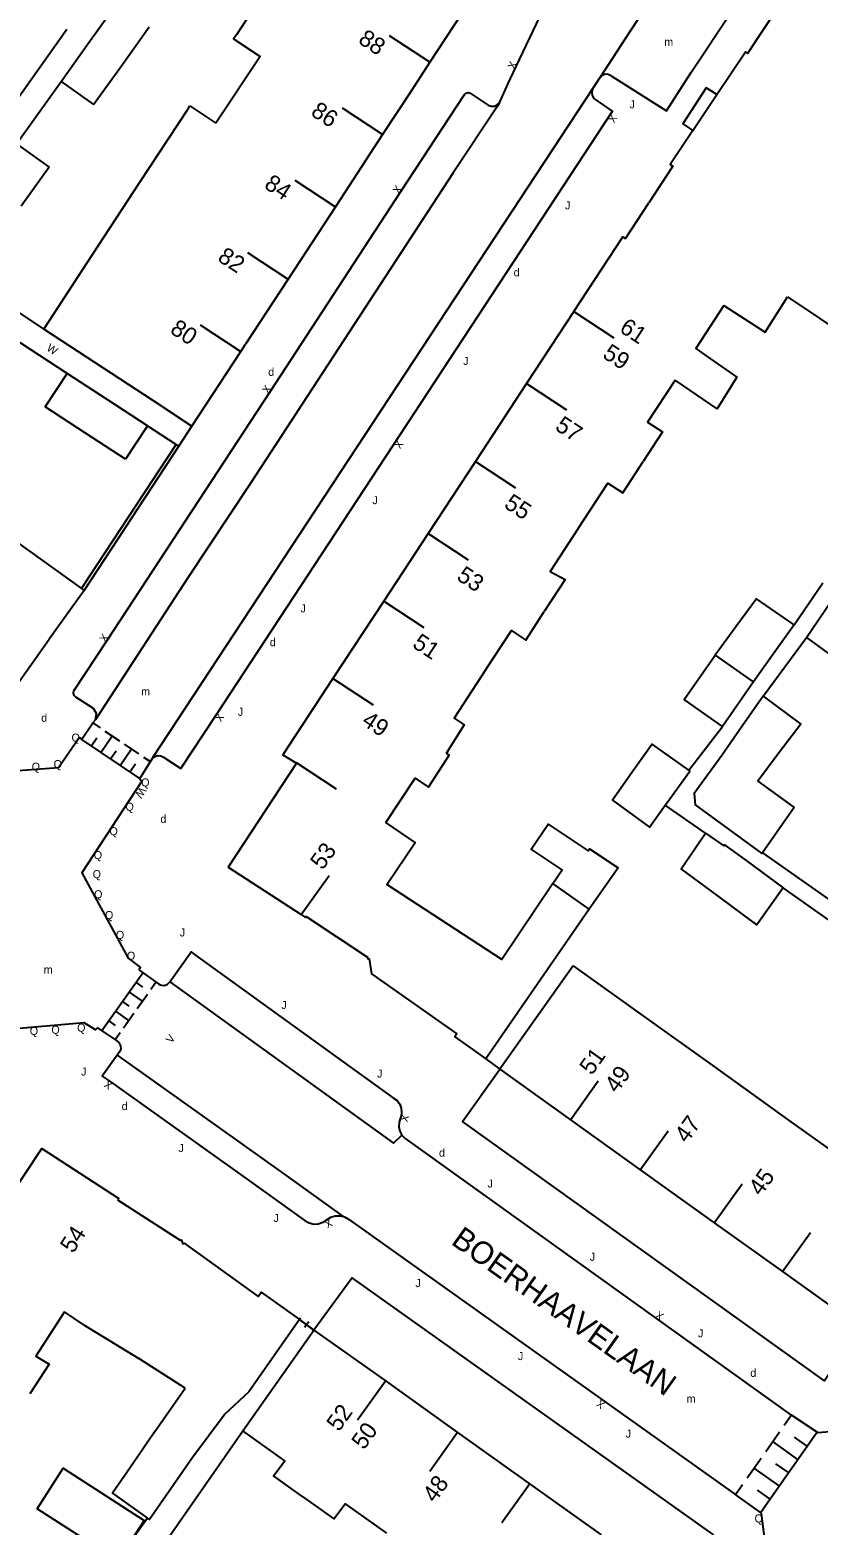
# Model space of a CAD drawing. Extents: x 134999 to 136502, y 457398 to 459002.
# Drawn here: x 135365.2 to 135414.5, y 457448.2 to 457541.6 of the extents above; entities that cross this region are included whole.
import ezdxf

# ---------------------------------------------------------------- set-up
doc = ezdxf.new("R2010")
doc.units = 0
for name, color, linetype in [('RI_DGTB_15', 7, 'Continuous'), ('RI_DGTB_2', 7, 'Continuous'), ('RI_DGTB_23', 7, 'Continuous'), ('RI_DGTB_28', 7, 'Continuous'), ('RI_DGTB_29', 7, 'Continuous'), ('RI_DGTB_30', 7, 'Continuous'), ('RI_DGTB_31', 7, 'Continuous'), ('RI_DGTB_35', 7, 'Continuous'), ('RI_DGTB_36', 7, 'Continuous'), ('RI_DGTB_37', 7, 'Continuous'), ('RI_DGTB_4', 7, 'Continuous'), ('RI_DGTB_43', 7, 'Continuous'), ('RI_DGTB_48', 7, 'Continuous'), ('RI_DGTB_5', 7, 'Continuous'), ('RI_DGTB_53', 7, 'Continuous'), ('RI_DGTB_54', 7, 'Continuous'), ('RI_DGTB_6', 7, 'Continuous')]:
    doc.layers.add(name, color=color, linetype=linetype)

msp = doc.modelspace()

# ---------------------------------------------------------------- linework, layer by layer
at = {"layer": 'RI_DGTB_15'}
for p, q in [((135390.218, 457539.593), (135387.708, 457541.236)), ((135387.262, 457535.074), (135384.752, 457536.717)), ((135384.306, 457530.555), (135381.796, 457532.198)), ((135381.35, 457526.036), (135378.84, 457527.679)), ((135399.22, 457524.011), (135401.729, 457522.365)), ((135378.394, 457521.517), (135375.884, 457523.16)), ((135396.259, 457519.5), (135398.768, 457517.854)), ((135393.069, 457514.641), (135395.578, 457512.995)), ((135390.106, 457510.126), (135392.615, 457508.48)), ((135387.338, 457505.909), (135389.847, 457504.263)), ((135384.165, 457501.075), (135386.674, 457499.429)), ((135381.861, 457495.816), (135384.37, 457494.17)), ((135382.174, 457486.319), (135383.92, 457488.759)), ((135399.003, 457473.495), (135400.749, 457475.935)), ((135403.373, 457470.367), (135405.119, 457472.807)), ((135407.994, 457467.06), (135409.74, 457469.5)), ((135412.26, 457464.007), (135414.006, 457466.447)), ((135387.448, 457457.17), (135385.706, 457454.728)), ((135391.955, 457453.956), (135390.213, 457451.514)), ((135396.462, 457450.742), (135394.72, 457448.3))]:
    msp.add_line(p, q, dxfattribs=at)
at = {"layer": 'RI_DGTB_2'}
for p, q in [((135375.231, 457536.858), (135376.847, 457535.78)), ((135373.496, 457518.07), (135366.097, 457522.915)), ((135368.623, 457506.58), (135366.438, 457503.527))]:
    msp.add_line(p, q, dxfattribs=at)
for points in [[(135380.969, 457545.644), (135378.127, 457541.307), (135378.009, 457541.127)], [(135393.183, 457544.106), (135390.226, 457539.588)], [(135378.009, 457541.127), (135377.952, 457541.04), (135379.625, 457539.943), (135376.847, 457535.78)], [(135390.226, 457539.588), (135389.002, 457537.718)], [(135389.002, 457537.718), (135387.27, 457535.069)], [(135375.108, 457536.67), (135375.231, 457536.858)], [(135372.104, 457532.084), (135375.108, 457536.67)], [(135387.27, 457535.069), (135384.359, 457530.618)], [(135369.145, 457527.567), (135372.104, 457532.084)], [(135384.359, 457530.618), (135381.359, 457526.03)], [(135366.097, 457522.915), (135369.145, 457527.567)], [(135381.359, 457526.03), (135378.699, 457521.961)], [(135378.404, 457521.51), (135378.699, 457521.961)], [(135375.354, 457516.852), (135378.404, 457521.51)], [(135373.496, 457518.07), (135375.354, 457516.852)], [(135364.241, 457509.711), (135368.452, 457506.702)], [(135368.452, 457506.702), (135368.623, 457506.58)], [(135358.857, 457502.174), (135363.233, 457499.05), (135366.438, 457503.527)]]:
    msp.add_lwpolyline(points, dxfattribs=at)
at = {"layer": 'RI_DGTB_23'}
for p, q in [((135374.533, 457515.589), (135375.354, 457516.852)), ((135382.069, 457461.014), (135382.979, 457460.357))]:
    msp.add_line(p, q, dxfattribs=at)
at = {"layer": 'RI_DGTB_28'}
msp.add_lwpolyline([(135408.15, 457537.56), (135407.492, 457537.988), (135406.026, 457535.732), (135406.657, 457535.322)], dxfattribs=at)
at = {"layer": 'RI_DGTB_31'}
for p, q in [((135369.161, 457498.296), (135369.613, 457497.992)), ((135369.914, 457497.789), (135370.818, 457497.181)), ((135368.457, 457497.263), (135372.077, 457494.826)), ((135369.065, 457496.854), (135369.414, 457497.372)), ((135369.667, 457496.448), (135370.366, 457497.485)), ((135370.872, 457495.637), (135371.571, 457496.674)), ((135371.119, 457496.978), (135372.022, 457496.37)), ((135370.269, 457496.043), (135370.619, 457496.561)), ((135371.475, 457495.231), (135371.824, 457495.75)), ((135372.323, 457496.167), (135372.775, 457495.863)), ((135369.726, 457479.081), (135372.286, 457482.681)), ((135371.859, 457482.081), (135372.267, 457481.791)), ((135372.781, 457481.651), (135373.101, 457482.101)), ((135371.006, 457480.881), (135371.414, 457480.591)), ((135371.433, 457481.481), (135372.248, 457480.901)), ((135371.928, 457480.451), (135372.568, 457481.351)), ((135370.579, 457480.281), (135371.394, 457479.701)), ((135371.074, 457479.251), (135371.714, 457480.151)), ((135370.153, 457479.681), (135370.56, 457479.391)), ((135370.541, 457478.501), (135370.861, 457478.951)), ((135412.372, 457454.414), (135412.807, 457455.033)), ((135410.898, 457448.971), (135414.382, 457453.926)), ((135411.21, 457452.762), (135412.081, 457454.001)), ((135413.801, 457453.1), (135413.014, 457453.654)), ((135413.22, 457452.274), (135411.646, 457453.381)), ((135410.049, 457451.11), (135410.92, 457452.349)), ((135412.059, 457450.623), (135410.484, 457451.73)), ((135412.64, 457451.448), (135411.852, 457452.002)), ((135409.323, 457450.078), (135409.758, 457450.697)), ((135411.478, 457449.797), (135410.691, 457450.35))]:
    msp.add_line(p, q, dxfattribs=at)
at = {"layer": 'RI_DGTB_4'}
for p, q in [((135406.657, 457535.322), (135408.15, 457537.56)), ((135402.454, 457528.574), (135403.908, 457530.795)), ((135412.579, 457524.921), (135422.351, 457518.378)), ((135399.22, 457524.011), (135396.259, 457519.5)), ((135396.259, 457519.5), (135393.069, 457514.641)), ((135393.069, 457514.641), (135390.106, 457510.126)), ((135390.106, 457510.126), (135387.338, 457505.909)), ((135387.338, 457505.909), (135384.165, 457501.075)), ((135400.184, 457486.648), (135393.721, 457477.297)), ((135399.181, 457483.112), (135394.588, 457476.654)), ((135394.588, 457476.654), (135399.003, 457473.495)), ((135399.003, 457473.495), (135403.373, 457470.367)), ((135403.373, 457470.367), (135407.994, 457467.06)), ((135407.994, 457467.06), (135412.26, 457464.007)), ((135412.26, 457464.007), (135417.141, 457460.514)), ((135378.527, 457454.061), (135382.979, 457460.357)), ((135382.069, 457461.014), (135378.901, 457456.485)), ((135382.979, 457460.357), (135387.503, 457457.13)), ((135387.503, 457457.13), (135391.955, 457453.956)), ((135391.955, 457453.956), (135396.368, 457450.808)), ((135396.368, 457450.808), (135400.924, 457447.559))]:
    msp.add_line(p, q, dxfattribs=at)
for points in [[(135408.15, 457537.56), (135409.938, 457540.239), (135410.096, 457540.15), (135421.735, 457557.785), (135421.544, 457557.912), (135425.886, 457564.512), (135429.346, 457562.279)], [(135406.657, 457535.322), (135405.242, 457533.199), (135405.404, 457533.081), (135403.908, 457530.795)], [(135399.22, 457524.011), (135402.275, 457528.666), (135402.454, 457528.574)], [(135384.165, 457501.075), (135381.034, 457496.305), (135381.879, 457495.79)], [(135381.879, 457495.79), (135377.626, 457489.279), (135382.174, 457486.319)], [(135382.174, 457486.319), (135382.451, 457486.139), (135382.492, 457486.196), (135386.329, 457483.653), (135386.353, 457483.549), (135386.426, 457483.547), (135386.575, 457482.626), (135391.908, 457478.858), (135391.782, 457478.685), (135393.721, 457477.297)], [(135361.691, 457465.283), (135365.98, 457471.691), (135370.774, 457468.573), (135370.71, 457468.491)], [(135370.71, 457468.491), (135374.622, 457465.97), (135374.672, 457465.988), (135374.785, 457465.744), (135374.864, 457465.778), (135379.491, 457462.453), (135379.676, 457462.717), (135382.069, 457461.014)]]:
    msp.add_lwpolyline(points, dxfattribs=at)
at = {"layer": 'RI_DGTB_48'}
for p, q in [((135382.135, 457461.105), (135382.003, 457460.923)), ((135382.979, 457460.357), (135382.069, 457461.014)), ((135382.979, 457460.357), (135382.069, 457461.014)), ((135382.655, 457460.868), (135382.393, 457460.504)), ((135383.045, 457460.448), (135382.913, 457460.266))]:
    msp.add_line(p, q, dxfattribs=at)
at = {"layer": 'RI_DGTB_5'}
for p, q in [((135406.473, 457519.095), (135405.553, 457519.724)), ((135399.181, 457483.112), (135403.579, 457479.962)), ((135403.579, 457479.962), (135408.002, 457476.794)), ((135408.002, 457476.794), (135412.628, 457473.48)), ((135412.628, 457473.48), (135416.894, 457470.424)), ((135368.564, 457460.703), (135372.041, 457458.575)), ((135377.426, 457455.125), (135378.901, 457456.485))]:
    msp.add_line(p, q, dxfattribs=at)
for points in [[(135408.592, 457524.375), (135411.171, 457522.711), (135412.579, 457524.921)], [(135408.592, 457524.375), (135406.839, 457521.692), (135407.757, 457521.056)], [(135407.757, 457521.056), (135409.406, 457519.913), (135408.171, 457517.933), (135406.473, 457519.095)], [(135405.553, 457519.724), (135403.83, 457517.088), (135404.762, 457516.482), (135403.545, 457514.625)], [(135399.489, 457510.444), (135401.348, 457513.289), (135402.272, 457512.68), (135403.545, 457514.625)], [(135399.489, 457510.444), (135397.74, 457507.768), (135398.668, 457507.264), (135397.37, 457505.25)], [(135393.727, 457501.628), (135395.331, 457504.082), (135396.223, 457503.471), (135397.37, 457505.25)], [(135393.727, 457501.628), (135391.749, 457498.6), (135392.36, 457498.171), (135391.242, 457496.391)], [(135387.48, 457492.067), (135389.295, 457494.844), (135390.142, 457494.29), (135391.418, 457496.276), (135391.242, 457496.391)], [(135397.914, 457488.261), (135394.729, 457483.506), (135387.524, 457488.201), (135389.295, 457490.834), (135387.48, 457492.067)], [(135400.184, 457486.648), (135397.914, 457488.261)], [(135367.392, 457461.487), (135365.588, 457458.732), (135366.44, 457458.219), (135365.215, 457456.363)], [(135368.564, 457460.703), (135367.392, 457461.487)], [(135374.926, 457456.727), (135372.041, 457458.575)], [(135382.29, 457449.939), (135380.452, 457451.253), (135381.15, 457452.191), (135378.527, 457454.061)], [(135382.29, 457449.939), (135384.219, 457448.559), (135384.932, 457449.496), (135387.511, 457447.657)]]:
    msp.add_lwpolyline(points, dxfattribs=at)
at = {"layer": 'RI_DGTB_53'}
for p, q in [((135400.451, 457538.011), (135400.851, 457538.621)), ((135364.39, 457534.481), (135367.176, 457538.392)), ((135392.745, 457537.647), (135393.874, 457536.908)), ((135359.362, 457527.338), (135366.097, 457522.915)), ((135367.549, 457520.143), (135363.515, 457522.787)), ((135372.571, 457516.865), (135374.357, 457515.704)), ((135368.452, 457506.702), (135374.357, 457515.704)), ((135368.623, 457506.58), (135374.533, 457515.589)), ((135374.357, 457515.704), (135374.533, 457515.589)), ((135372.071, 457494.781), (135372.861, 457496.051)), ((135410.952, 457448.911), (135409.351, 457450.056))]:
    msp.add_line(p, q, dxfattribs=at)
for points in [[(135394.568, 457537.057), (135395.101, 457538.216), (135395.61, 457539.32), (135399.851, 457548.209)], [(135400.851, 457538.621), (135400.971, 457538.766), (135401.139, 457538.848), (135401.327, 457538.854), (135401.5, 457538.782), (135401.551, 457538.741), (135405.001, 457536.551), (135406.54, 457538.92), (135409.17, 457542.91), (135405.29, 457545.397)], [(135405.29, 457545.397), (135402.693, 457541.457), (135400.851, 457538.621)], [(135363.162, 457535.499), (135367.537, 457541.65)], [(135372.861, 457496.051), (135373.016, 457496.185), (135373.21, 457496.251), (135373.415, 457496.237), (135373.581, 457496.161), (135374.651, 457495.451), (135376.841, 457498.751), (135401.641, 457536.521), (135400.491, 457537.321), (135400.385, 457537.506), (135400.355, 457537.717), (135400.403, 457537.924), (135400.451, 457538.011)], [(135372.913, 457496.129), (135400.451, 457538.011)], [(135392.381, 457537.562), (135392.48, 457537.659), (135392.62, 457537.691), (135392.745, 457537.647)], [(135367.981, 457500.297), (135370.082, 457503.484), (135380.252, 457519.031), (135388.415, 457531.511), (135392.381, 457537.562)], [(135394.568, 457537.057), (135394.397, 457536.787), (135391.683, 457532.682), (135378.983, 457513.243), (135375.147, 457507.432), (135369.65, 457499.012), (135369.317, 457498.499)], [(135393.874, 457536.908), (135394.062, 457536.84), (135394.265, 457536.849), (135394.45, 457536.936), (135394.568, 457537.057)], [(135368.096, 457499.915), (135367.987, 457500.015), (135367.946, 457500.157), (135367.981, 457500.297)], [(135369.317, 457498.499), (135369.392, 457498.877), (135369.195, 457499.191), (135368.096, 457499.915)], [(135368.464, 457497.273), (135369.161, 457498.296), (135369.317, 457498.499)], [(135358.988, 457496.102), (135359.118, 457496.284), (135360.836, 457495.048), (135367.016, 457495.521), (135368.306, 457497.388), (135368.464, 457497.273)], [(135372.861, 457496.051), (135372.913, 457496.129)], [(135373.971, 457482.111), (135375.311, 457483.991), (135375.521, 457483.821)], [(135372.041, 457482.861), (135373.261, 457481.981), (135373.367, 457481.934)], [(135373.367, 457481.934), (135373.443, 457481.9), (135373.643, 457481.896), (135373.829, 457481.97), (135373.971, 457482.111)], [(135369.451, 457479.251), (135370.661, 457478.421), (135370.778, 457478.316)], [(135370.778, 457478.316), (135370.808, 457478.29), (135370.892, 457478.112), (135370.9, 457477.916), (135370.829, 457477.732), (135370.684, 457477.532)], [(135370.684, 457477.532), (135369.751, 457476.231), (135370.241, 457475.891)], [(135412.814, 457455.029), (135412.807, 457455.033)], [(135414.481, 457453.941), (135412.814, 457455.029)]]:
    msp.add_lwpolyline(points, dxfattribs=at)
at = {"layer": 'RI_DGTB_54'}
for p, q in [((135412.994, 457504.422), (135414.789, 457507.057)), ((135411.054, 457499.959), (135413.751, 457503.641)), ((135406.408, 457495.336), (135408.505, 457498.081)), ((135407.439, 457491.408), (135404.935, 457493.165)), ((135411.001, 457490.183), (135423.623, 457481.289)), ((135417.672, 457484.202), (135412.31, 457488)), ((135393.721, 457477.297), (135394.588, 457476.654)), ((135372.759, 457445.763), (135378.527, 457454.061)), ((135419.22, 457454.354), (135414.481, 457453.941)), ((135411.477, 457444.707), (135410.952, 457448.911)), ((135372.567, 457448.6), (135371.361, 457446.918))]:
    msp.add_line(p, q, dxfattribs=at)
for points in [[(135372.071, 457494.781), (135372.211, 457494.651), (135368.471, 457488.931), (135371.361, 457483.591), (135372.141, 457483.021), (135372.041, 457482.861)], [(135375.521, 457483.821), (135387.952, 457474.856), (135388.175, 457474.693), (135388.341, 457474.474), (135388.438, 457474.216), (135388.458, 457473.941), (135388.442, 457473.825), (135388.296, 457473.349), (135388.279, 457473.064), (135388.342, 457472.785), (135388.479, 457472.535)], [(135373.971, 457482.111), (135387.955, 457472.026), (135388.479, 457472.535)], [(135369.451, 457479.251), (135369.331, 457479.121), (135368.611, 457479.561), (135361.931, 457478.971), (135358.971, 457474.481), (135358.811, 457474.581)], [(135370.684, 457477.532), (135381.096, 457470.116), (135384.795, 457467.452)], [(135417.141, 457460.514), (135414.883, 457457.178), (135392.266, 457473.388), (135394.588, 457476.654)], [(135370.241, 457475.891), (135378.889, 457469.731), (135382.425, 457467.184), (135382.679, 457467.045), (135382.961, 457466.98), (135383.25, 457466.995), (135383.524, 457467.088), (135383.558, 457467.106), (135384.028, 457467.404), (135384.308, 457467.491), (135384.601, 457467.5), (135384.795, 457467.452)], [(135388.479, 457472.535), (135388.68, 457472.332), (135412.807, 457455.033)], [(135384.795, 457467.452), (135384.886, 457467.43), (135385.134, 457467.292), (135409.351, 457450.056)], [(135405.542, 457444.265), (135407.93, 457447.587), (135385.363, 457463.613), (135382.979, 457460.357)]]:
    msp.add_lwpolyline(points, dxfattribs=at)
at = {"layer": 'RI_DGTB_6'}
for p, q in [((135367.176, 457538.392), (135369.21, 457536.938)), ((135364.39, 457534.481), (135366.423, 457533.025)), ((135366.183, 457518.05), (135367.549, 457520.143)), ((135372.571, 457516.865), (135371.205, 457514.772)), ((135373.001, 457453.951), (135374.926, 457456.727)), ((135377.426, 457455.125), (135375.342, 457452.328))]:
    msp.add_line(p, q, dxfattribs=at)
for points in [[(135368.914, 457540.823), (135370.652, 457543.255)], [(135370.948, 457539.37), (135372.686, 457541.801)], [(135367.176, 457538.392), (135368.914, 457540.823)], [(135369.21, 457536.938), (135370.948, 457539.37)], [(135366.423, 457533.025), (135364.677, 457530.587)], [(135370.06, 457518.504), (135367.549, 457520.143)], [(135372.571, 457516.865), (135370.06, 457518.504)], [(135368.694, 457516.411), (135366.183, 457518.05)], [(135371.205, 457514.772), (135368.694, 457516.411)], [(135413.751, 457503.641), (135416.1, 457507.066)], [(135412.994, 457504.422), (135410.636, 457506.055), (135409.348, 457504.294)], [(135413.751, 457503.641), (135415.851, 457502.121), (135416.823, 457503.454), (135417.031, 457503.331), (135418.424, 457505.4)], [(135409.348, 457504.294), (135408.06, 457502.532)], [(135412.994, 457504.422), (135411.682, 457502.587)], [(135408.505, 457498.081), (135406.116, 457499.751), (135408.06, 457502.532)], [(135408.06, 457502.532), (135410.372, 457500.916)], [(135411.682, 457502.587), (135410.449, 457500.862)], [(135410.449, 457500.862), (135408.505, 457498.081)], [(135410.449, 457500.862), (135410.372, 457500.916)], [(135411.054, 457499.959), (135409.79, 457498.156)], [(135411.054, 457499.959), (135413.401, 457498.221), (135412.057, 457496.441)], [(135409.79, 457498.156), (135408.461, 457496.261), (135406.741, 457493.891), (135406.801, 457493.171), (135410.971, 457490.141), (135411.001, 457490.183)], [(135406.408, 457495.336), (135404.115, 457496.967), (135402.872, 457495.22)], [(135412.057, 457496.441), (135410.713, 457494.661), (135412.983, 457493.011), (135411.001, 457490.183)], [(135402.872, 457495.22), (135401.629, 457493.473), (135403.94, 457491.792), (135404.935, 457493.165)], [(135405.216, 457493.554), (135406.473, 457495.29), (135406.408, 457495.336)], [(135404.935, 457493.165), (135405.216, 457493.554)], [(135397.914, 457488.261), (135398.487, 457489.116), (135396.56, 457490.404), (135397.61, 457491.979), (135400.119, 457490.306), (135400.204, 457490.433), (135401.981, 457489.248), (135400.184, 457486.648)], [(135408.295, 457487.421), (135405.93, 457489.171), (135407.439, 457491.408)], [(135407.439, 457491.408), (135408.585, 457490.613), (135408.629, 457490.678), (135409.979, 457489.696)], [(135409.979, 457489.696), (135412.31, 457488)], [(135412.31, 457488), (135410.66, 457485.671), (135408.295, 457487.421)], [(135373.001, 457453.951), (135371.691, 457452.061)], [(135371.691, 457452.061), (135370.381, 457450.171), (135372.567, 457448.6)], [(135375.342, 457452.328), (135374.031, 457450.44)], [(135370.682, 457445.97), (135365.688, 457449.191), (135367.315, 457451.713), (135372.357, 457448.461), (135371.361, 457446.918)], [(135374.031, 457450.44), (135372.691, 457448.511), (135372.567, 457448.6)]]:
    msp.add_lwpolyline(points, dxfattribs=at)

# ---------------------------------------------------------------- texts
at = {"layer": 'RI_DGTB_29'}
for p in [(135395.459, 457526.205), (135380.122, 457519.986), (135380.216, 457503.093), (135365.933, 457498.367), (135370.959, 457474.1), (135390.792, 457471.191), (135410.247, 457457.429)]:
    msp.add_text('d', height=0.5, dxfattribs=at).set_placement(p)
msp.add_text('d', height=0.5, rotation=359.99973, dxfattribs=at).set_placement((135373.381, 457492.052))
at = {"layer": 'RI_DGTB_30'}
for s, height, rotation, p in [('X', 0.5, 65.23803, (135395.505, 457539.093)), ('X', 0.5, 236.74808, (135401.551, 457536.385)), ('X', 0.5, 56.81054, (135388.278, 457531.302)), ('W', 0.5, 326.77642, (135366.225, 457521.608)), ('X', 0.5, 56.80921, (135380.115, 457518.822)), ('X', 0.5, 236.72224, (135388.181, 457516.025)), ('X', 0.5, 56.61096, (135369.944, 457503.275)), ('X', 0.5, 236.57158, (135376.982, 457498.964)), ('W', 0.5, 236.69546, (135372.119, 457494.335)), ('V', 0.5, 54.46232, (135374.08, 457478.233)), ('X', 0.499, 145.24302, (135370.446, 457475.754)), ('X', 0.499, 252.70468, (135388.465, 457473.889)), ('X', 0.499, 208.61037, (135383.966, 457467.345)), ('X', 0.499, 324.45926, (135404.246, 457461.174)), ('X', 0.499, 144.45927, (135401.23, 457455.793))]:
    msp.add_text(s, height=height, rotation=rotation, dxfattribs=at).set_placement(p)
at = {"layer": 'RI_DGTB_31'}
for s, p in [('J', (135402.704, 457536.706)), ('J', (135398.668, 457530.391)), ('J', (135392.308, 457520.668)), ('J', (135386.629, 457511.967)), ('J', (135382.138, 457505.206)), ('J', (135378.222, 457498.741)), ('Q', (135367.828, 457497.129)), ('Q', (135365.339, 457495.311)), ('Q', (135366.709, 457495.476)), ('J', (135380.938, 457480.415)), ('J', (135386.919, 457476.131)), ('J', (135374.512, 457471.48)), ('J', (135393.827, 457469.263)), ('J', (135380.449, 457467.11)), ('J', (135400.215, 457464.683)), ('J', (135389.319, 457463.038)), ('J', (135406.977, 457459.9)), ('J', (135395.726, 457458.478)), ('J', (135402.462, 457453.631)), ('Q', (135410.514, 457448.332))]:
    msp.add_text(s, height=0.5, dxfattribs=at).set_placement(p)
for s, rotation, p in [('Q', 359.99963, (135372.18, 457494.33)), ('Q', 359.99963, (135371.2, 457492.81)), ('Q', 359.99963, (135370.2, 457491.28)), ('Q', 359.99963, (135369.22, 457489.79)), ('Q', 359.99963, (135369.15, 457488.6)), ('Q', 359.99963, (135369.24, 457487.34)), ('Q', 359.99963, (135369.92, 457486.04)), ('J', 359.99973, (135374.591, 457484.952)), ('Q', 359.99963, (135370.6, 457484.8)), ('Q', 359.99963, (135371.29, 457483.5)), ('Q', 359.99963, (135365.22, 457478.8)), ('Q', 359.99963, (135366.57, 457478.87)), ('Q', 359.99963, (135368.18, 457479)), ('J', 359.99973, (135368.421, 457476.252))]:
    msp.add_text(s, height=0.5, rotation=rotation, dxfattribs=at).set_placement(p)
at = {"layer": 'RI_DGTB_35'}
for s, rotation, p in [('80', 326.8106, (135373.919, 457522.709)), ('49', 326.7215, (135385.89, 457498.236)), ('53', 54.4048, (135383.516, 457489.053)), ('51', 54.4048, (135400.345, 457476.229)), ('54', 57.197, (135367.925, 457465.094)), ('52', 54.5131, (135384.539, 457453.955))]:
    msp.add_text(s, height=1.054, rotation=rotation, dxfattribs=at).set_placement(p)
at = {"layer": 'RI_DGTB_36'}
for s, rotation, p in [('88', 326.8106, (135385.679, 457540.827)), ('86', 326.8106, (135382.716, 457536.312)), ('84', 326.8106, (135379.799, 457531.768)), ('82', 326.8106, (135376.892, 457527.217)), ('61', 326.7215, (135402.003, 457522.786)), ('59', 326.7215, (135400.946, 457521.171)), ('57', 326.7215, (135397.984, 457516.662)), ('55', 326.7215, (135394.795, 457511.801)), ('53', 326.7215, (135391.831, 457507.287)), ('51', 326.7215, (135389.063, 457503.069)), ('49', 54.4074, (135401.915, 457475.107)), ('47', 54.4074, (135406.286, 457471.979)), ('45', 54.4074, (135410.907, 457468.673)), ('50', 54.5037, (135386.1, 457452.818)), ('48', 54.5037, (135390.54, 457449.508))]:
    msp.add_text(s, height=1.054, rotation=rotation, dxfattribs=at).set_placement(p)
at = {"layer": 'RI_DGTB_37'}
msp.add_text('BOERHAAVELAAN', height=1.4, rotation=324.5554, dxfattribs=at).set_placement((135391.479, 457465.768))
at = {"layer": 'RI_DGTB_43'}
for p in [(135404.869, 457540.606), (135372.18, 457500.016), (135366.09, 457482.629), (135406.269, 457455.815)]:
    msp.add_text('m', height=0.5, dxfattribs=at).set_placement(p)

doc.saveas('drawing.dxf')
